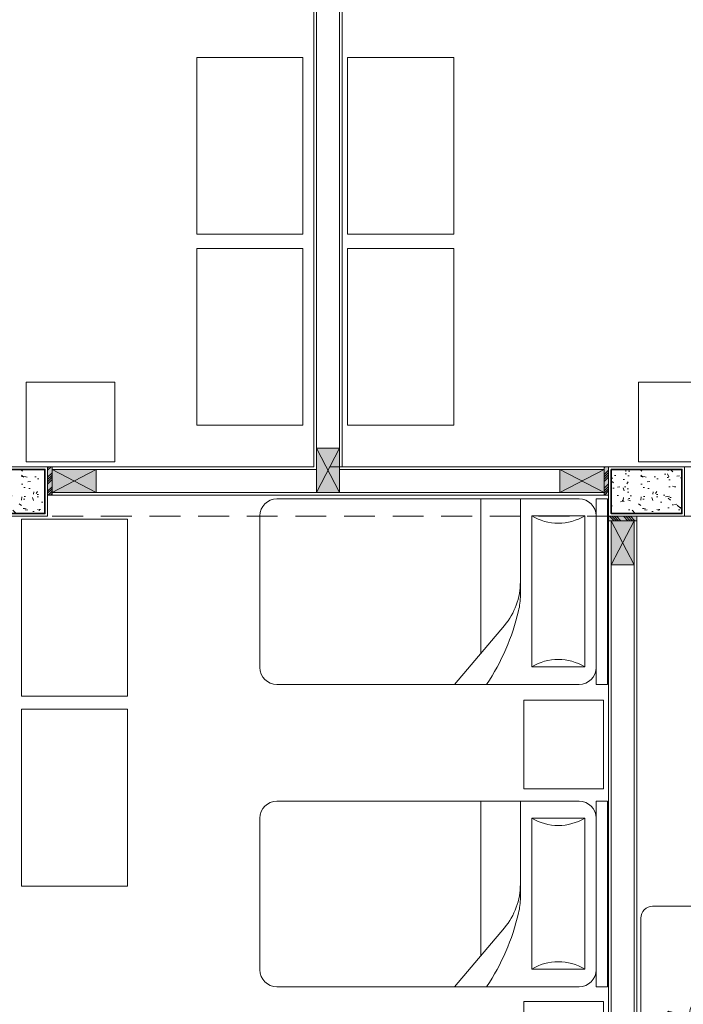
# Model space of a CAD drawing. Header units: millimetres. Extents: x -8931983 to 9630244, y 4 to 18563053.
# Tile 279 of 329: x 349149.36 to 349153.11, y 9282018.98 to 9282024.55. Entities that reach past the tile are written whole.
import ezdxf

# ---------------------------------------------------------------- set-up
doc = ezdxf.new("R2010")
doc.units = ezdxf.units.MM
doc.linetypes.add('CONTINUA', pattern=[0])
doc.linetypes.add('DASHED2', pattern=[0.375, 0.25, -0.125])
for name, color, linetype, lineweight in [('.', 7, 'Continuous', 0), ('0_PROYECCIONES 1', 1, 'DASHED2', 0), ('COLUMNAS', 3, 'Continuous', 35), ('COLUMNETAS TOP', 253, 'Continuous', 0), ('JUNTAS DE DILATACIÓN', 160, 'CONTINUA', 9), ('MURO', 133, 'Continuous', 15), ('TARRAJEO', 32, 'Continuous', 0)]:
    doc.layers.add(name, color=color, linetype=linetype, lineweight=lineweight)
for name, color, linetype, lineweight, true_color in [('0_COLUMNA ACHURADO', 250, 'Continuous', 0, 0x363636), ('LMOBILIARIO', 252, 'Continuous', 5, 0x898989), ('P_MOBILIARIO', 251, 'Continuous', 5, 0x6b6b6b)]:
    doc.layers.add(name, color=color, linetype=linetype, lineweight=lineweight, true_color=true_color)

# ---------------------------------------------------------------- blocks, each defined once
blk = doc.blocks.new('columnas 2do bloque')
at = {"layer": '0_COLUMNA ACHURADO'}
h = blk.add_hatch(dxfattribs=at)
h.set_pattern_fill('AR-CONC', color=256, scale=0.00088, angle=90.00000000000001)
h.set_pattern_definition([(140, (-11261.53227244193, -3104.157211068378), (0.0140263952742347, 0.1603225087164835), [0.016764, -0.184404]), (85.00000000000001, (-11261.53227244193, -3104.157211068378), (-0.1681300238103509, -0.0310142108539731), [0.0134112, -0.1475237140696]), (190.4514447, (-11261.53110357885, -3104.143850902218), (-0.1541036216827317, 0.1293082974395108), [0.014247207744, -0.156719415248]), (136.1842, (-11261.57697644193, -3104.157211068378), (0.0369972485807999, 0.2385495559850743), [0.025146, -0.2766059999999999]), (186.63555761, (-11261.57389336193, -3104.137331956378), (-0.2177349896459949, 0.2089156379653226), [0.0213708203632, -0.2350793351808]), (81.18415117, (-11261.57697644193, -3104.157211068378), (-0.2177349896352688, 0.2089156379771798), [0.0201167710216, -0.2212845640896]), (111, (-11261.56580044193, -3104.134859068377), (0.0899933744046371, 0.1334206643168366), [0.016764, -0.184404]), (56.00000000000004, (-11261.56580044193, -3104.134859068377), (-0.1620854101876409, 0.0543857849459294), [0.0134112, -0.1475232]), (161.451445, (-11261.55830099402, -3104.123740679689), (-0.0720920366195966, 0.1878064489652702), [0.014247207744, -0.1567191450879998]), (127.5, (-11261.53227244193, -3104.157211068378), (-0.0744084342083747, 0.0027179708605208), [0, -0.14573504, 0, -0.1497584, 0, -0.148082]), (97.49999999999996, (-11261.53227244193, -3104.157211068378), (-0.0881589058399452, 0.0588013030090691), [0, -0.08538464, 0, -0.14238224, 0, -0.0564388]), (57.50000000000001, (-11261.53227244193, -3104.207056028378), (0.0050412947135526, 0.1193197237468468), [0, -0.05588, 0, -0.1743456, 0, -0.2313432]), (47.5, (-11261.53227244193, -3104.229408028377), (-0.0223753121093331, 0.1303536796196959), [0, -0.072644, 0, -0.11578336, 0, -0.1642872])])
h.paths.add_polyline_path([(-7.4149999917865, -5.815000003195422), (-7.014999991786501, -5.815000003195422), (-7.014999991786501, -6.065000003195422), (-7.4149999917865, -6.065000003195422)])
h = blk.add_hatch(dxfattribs=at)
h.set_pattern_fill('AR-CONC', color=256, scale=0.00088, angle=90.00000000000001)
h.set_pattern_definition([(140, (-11258.03227244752, -3104.157211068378), (0.0140263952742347, 0.1603225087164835), [0.016764, -0.184404]), (85.00000000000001, (-11258.03227244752, -3104.157211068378), (-0.1681300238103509, -0.0310142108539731), [0.0134112, -0.1475237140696]), (190.4514447, (-11258.03110358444, -3104.143850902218), (-0.1541036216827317, 0.1293082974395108), [0.014247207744, -0.156719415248]), (136.1842, (-11258.07697644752, -3104.157211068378), (0.0369972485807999, 0.2385495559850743), [0.025146, -0.2766059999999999]), (186.63555761, (-11258.07389336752, -3104.137331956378), (-0.2177349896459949, 0.2089156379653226), [0.0213708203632, -0.2350793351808]), (81.18415117, (-11258.07697644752, -3104.157211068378), (-0.2177349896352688, 0.2089156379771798), [0.0201167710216, -0.2212845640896]), (111, (-11258.06580044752, -3104.134859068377), (0.0899933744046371, 0.1334206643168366), [0.016764, -0.184404]), (56.00000000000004, (-11258.06580044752, -3104.134859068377), (-0.1620854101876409, 0.0543857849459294), [0.0134112, -0.1475232]), (161.451445, (-11258.05830099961, -3104.123740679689), (-0.0720920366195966, 0.1878064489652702), [0.014247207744, -0.1567191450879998]), (127.5, (-11258.03227244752, -3104.157211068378), (-0.0744084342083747, 0.0027179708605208), [0, -0.14573504, 0, -0.1497584, 0, -0.148082]), (97.49999999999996, (-11258.03227244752, -3104.157211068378), (-0.0881589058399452, 0.0588013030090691), [0, -0.08538464, 0, -0.14238224, 0, -0.0564388]), (57.50000000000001, (-11258.03227244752, -3104.207056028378), (0.0050412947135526, 0.1193197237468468), [0, -0.05588, 0, -0.1743456, 0, -0.2313432]), (47.5, (-11258.03227244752, -3104.229408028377), (-0.0223753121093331, 0.1303536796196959), [0, -0.072644, 0, -0.11578336, 0, -0.1642872])])
h.paths.add_polyline_path([(-3.814999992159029, -5.815000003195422), (-3.414999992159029, -5.815000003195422), (-3.414999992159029, -6.065000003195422), (-3.814999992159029, -6.065000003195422)])
at = {"layer": 'COLUMNAS', "color": 6}
for points in [[(-7.4149999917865, -5.815000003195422), (-7.014999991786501, -5.815000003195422), (-7.014999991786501, -6.065000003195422), (-7.4149999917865, -6.065000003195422)], [(-3.814999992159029, -5.815000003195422), (-3.414999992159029, -5.815000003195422), (-3.414999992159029, -6.065000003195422), (-3.814999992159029, -6.065000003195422)]]:
    blk.add_lwpolyline(points, close=True, dxfattribs=at)
at = {"layer": 'TARRAJEO'}
for points in [[(-7.4299999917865, -5.800000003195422), (-6.999999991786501, -5.800000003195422), (-6.999999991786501, -6.080000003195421), (-7.4299999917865, -6.080000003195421)], [(-3.829999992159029, -5.800000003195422), (-3.399999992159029, -5.800000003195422), (-3.399999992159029, -6.080000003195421), (-3.829999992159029, -6.080000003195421)]]:
    blk.add_lwpolyline(points, close=True, dxfattribs=at)
blk = doc.blocks.new('escritorio dormitorios')
at = {"layer": 'LMOBILIARIO', "linetype": 'ByBlock', "lineweight": 0}
for p, q in [((-0.6719566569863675, 0.4277131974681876, -11.93087791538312), (0.394994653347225, 0.4286747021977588, -80.12250241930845)), ((-0.7384933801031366, -0.1047885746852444, -80.12250241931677), (-0.7384933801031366, 0.3611764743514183, -80.12250241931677)), ((0.4615313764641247, 0.3621379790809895, -148.3141269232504), (0.4615313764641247, -0.1038270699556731, -148.3141269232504)), ((0.4010044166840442, -0.1700918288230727, -167.5125519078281), (0.1628920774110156, -0.1700918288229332, -167.5125519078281))]:
    blk.add_line(p, q, dxfattribs=at)
at = {"layer": 'LMOBILIARIO', "lineweight": 0}
for p, q in [((-0.3951270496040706, 0.1532118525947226), (-0.323329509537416, 0.228572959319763)), ((-0.323329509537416, 0.228572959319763), (-0.2575105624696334, 0.2716321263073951)), ((-0.2335659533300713, 0.2273609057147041), (-0.2670690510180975, 0.1783140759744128)), ((-0.2575105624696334, 0.2716321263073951), (-0.2335659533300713, 0.2273609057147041)), ((-0.253918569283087, 0.2632566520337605), (-0.2491332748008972, 0.2752198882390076)), ((-0.2491332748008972, 0.2752198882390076), (-0.2192040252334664, 0.2285548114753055)), ((-0.2192040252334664, 0.2285548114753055), (-0.2359585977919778, 0.2213792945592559)), ((-0.2670690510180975, 0.1783140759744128), (-0.3065507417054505, 0.0969653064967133)), ((-0.4298234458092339, 0.0838263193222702), (-0.3951270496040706, 0.1532118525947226)), ((-0.3065507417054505, 0.0969653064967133), (-0.3400538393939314, 0.0479184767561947)), ((-0.3556090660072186, 0.0263858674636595), (-0.3807409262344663, 0.0156225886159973)), ((-0.3400538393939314, 0.0479184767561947), (-0.3556090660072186, 0.0263858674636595)), ((-0.4454623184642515, -0.1834959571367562), (-0.4690877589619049, -0.0268372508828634)), ((-0.4466528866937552, -0.1120601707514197), (-0.4344691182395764, -0.0901404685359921)), ((-0.4344691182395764, -0.0901404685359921), (-0.3764582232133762, -0.0772556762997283)), ((-0.3764582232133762, -0.0772556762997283), (-0.2282081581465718, -0.1030252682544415)), ((0.0876289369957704, -0.0772556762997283), (-0.060621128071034, -0.1030252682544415)), ((0.1456398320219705, -0.0901404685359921), (0.0876289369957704, -0.0772556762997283)), ((0.1578236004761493, -0.1120601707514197), (0.1456398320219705, -0.0901404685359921)), ((-0.3869226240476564, -0.281012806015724), (-0.4454623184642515, -0.1834959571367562)), ((0.0980933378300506, -0.281012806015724), (0.1566330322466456, -0.1834959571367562)), ((-0.4538060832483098, -0.2769700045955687), (-0.4538060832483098, -0.7988042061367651)), ((-0.3893495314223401, -0.2769700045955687), (-0.4538060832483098, -0.2769700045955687)), ((0.1520854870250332, -0.2769700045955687), (0.100520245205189, -0.2769700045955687)), ((0.1520854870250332, -0.7988042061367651), (0.1520854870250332, -0.2769700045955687)), ((-0.3893495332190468, -0.3671635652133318), (-0.3804069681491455, -0.3403494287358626)), ((0.1005202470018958, -0.3671635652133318), (-0.3893495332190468, -0.3671635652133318)), ((-0.3893495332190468, -0.3671635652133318), (0.1005202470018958, -0.3671635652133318)), ((0.1005202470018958, -0.3671635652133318), (0.0915776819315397, -0.3403494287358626)), ((-0.396229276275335, -0.4131937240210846), (-0.4022408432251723, -0.5153387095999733)), ((-0.393979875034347, -0.4106089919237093), (-0.3700125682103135, -0.4058179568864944)), ((-0.3700125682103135, -0.4058179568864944), (-0.2346538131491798, -0.4573571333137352)), ((-0.0477298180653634, -0.4573571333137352), (0.061846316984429, -0.3993755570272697)), ((0.061846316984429, -0.3993755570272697), (0.0919523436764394, -0.4053937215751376)), ((0.0942017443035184, -0.4079784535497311), (0.1005202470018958, -0.5153387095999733)), ((-0.2346538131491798, -0.4573571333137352), (-0.1508602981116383, -0.521781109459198)), ((-0.1508602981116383, -0.521781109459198), (-0.0477298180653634, -0.4573571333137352)), ((-0.4022408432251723, -0.5153387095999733), (-0.3957951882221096, -0.573320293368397)), ((0.1005202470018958, -0.5153387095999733), (0.0940745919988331, -0.573320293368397)), ((-0.3957951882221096, -0.573320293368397), (-0.3775999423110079, -0.5987807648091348)), ((-0.1585240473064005, -0.6086647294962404), (-0.1508602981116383, -0.5990898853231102)), ((-0.143196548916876, -0.6086647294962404), (-0.1508602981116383, -0.5990898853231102)), ((0.0940745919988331, -0.573320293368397), (0.061846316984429, -0.6184170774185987)), ((-0.4538060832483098, -0.6635138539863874), (0.1520854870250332, -0.6635138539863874)), ((-0.4143083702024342, -0.6635138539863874), (-0.4143083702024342, -0.7988042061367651)), ((-0.3404979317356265, -0.6255116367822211), (-0.2944137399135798, -0.6396842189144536)), ((-0.2645745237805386, -0.6422877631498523), (-0.2054146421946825, -0.634896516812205)), ((-0.0371460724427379, -0.6422877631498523), (-0.096305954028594, -0.634896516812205)), ((0.061846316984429, -0.6184170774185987), (-0.0073068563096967, -0.6396842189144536)), ((0.1105779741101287, -0.6635138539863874), (0.1105779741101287, -0.7988042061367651)), ((-0.4143083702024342, -0.7472650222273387), (0.1105779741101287, -0.7472650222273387)), ((-0.4538060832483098, -0.7988042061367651), (0.1520854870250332, -0.7988042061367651))]:
    blk.add_line(p, q, dxfattribs=at)
at = {"layer": 'LMOBILIARIO', "lineweight": 0, "const_width": 0.0140192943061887}
blk.add_lwpolyline([(-0.1571195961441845, 0.2297280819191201), (-0.2425651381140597, 0.3520430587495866)], dxfattribs=at)
at = {"layer": 'LMOBILIARIO', "lineweight": 0}
for points in [[(-0.2491332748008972, 0.2752198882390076), (-0.2266272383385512, 0.2869100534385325), (-0.2005696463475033, 0.310062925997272), (-0.1600287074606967, 0.3064375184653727), (-0.1325128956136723, 0.2702492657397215), (-0.1433653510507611, 0.232620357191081), (-0.1556723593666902, 0.2333461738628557), (-0.1556760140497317, 0.2543325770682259), (-0.1889771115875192, 0.2550620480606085), (-0.2049003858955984, 0.2362494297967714), (-0.1621867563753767, 0.2275579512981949)], [(0.1566330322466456, -0.1834959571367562), (0.1907594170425, -0.032158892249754), (0.1714224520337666, 0.0258226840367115), (0.1520854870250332, 0.096689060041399), (0.1391941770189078, 0.1289010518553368), (0.0811832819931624, 0.1224586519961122), (0.0231723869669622, 0.1224586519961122), (-0.060621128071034, 0.1224586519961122)], [(-0.4298234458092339, 0.0838263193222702), (-0.4532489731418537, 0.0486647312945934), (-0.4638081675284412, 0.0134852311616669), (-0.4690877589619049, -0.0146583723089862), (-0.4690877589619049, -0.0304891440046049)], [(-0.0412841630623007, 0.0580346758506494), (0.0360636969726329, 0.0387074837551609), (0.0811832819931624, 0.0322650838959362), (0.068291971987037, -0.032158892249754), (0.0747376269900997, -0.0836980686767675)], [(-0.3556090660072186, 0.0263858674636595), (-0.3476571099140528, -0.0076224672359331), (-0.3388577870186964, -0.0515968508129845), (-0.3388577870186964, -0.0832584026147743)]]:
    blk.add_lwpolyline(points, dxfattribs=at)
blk.add_lwpolyline([(-0.2563615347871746, 0, 0.0740504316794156), (-0.2473756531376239, -0.060341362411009, 0.0848007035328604), (-0.2234530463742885, -0.10804206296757, 0.1063356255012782), (-0.1850926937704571, -0.1420183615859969, 0.1289554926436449), (-0.1440049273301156, -0.1527945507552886, 0.1289554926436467), (-0.1029171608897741, -0.1420183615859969, 0.1063356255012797), (-0.0645568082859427, -0.10804206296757, 0.0848007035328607), (-0.0406342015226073, -0.060341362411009, 0.0740504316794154), (-0.0316483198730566, 0, 0.0740504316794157), (-0.0406342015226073, 0.0603413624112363, 0.0848007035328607), (-0.0645568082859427, 0.10804206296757, 0.1063356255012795), (-0.1029171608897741, 0.1420183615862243, 0.1289554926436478), (-0.1440049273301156, 0.152794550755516, 0.1289554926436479), (-0.1850926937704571, 0.1420183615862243, 0.106335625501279), (-0.2234530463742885, 0.10804206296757, 0.0848007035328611), (-0.2473756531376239, 0.0603413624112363, 0.0740504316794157)], format="xyb", close=True, dxfattribs=at)
at = {"layer": 'LMOBILIARIO', "linetype": 'ByBlock', "lineweight": 0, "elevation": -80.12250241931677}
blk.add_lwpolyline([(-0.4512819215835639, -0.171325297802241), (-0.6719566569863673, -0.171325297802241, -0.4142135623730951), (-0.7384933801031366, -0.1047885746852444)], format="xyb", dxfattribs=at)
at = {"layer": 'LMOBILIARIO', "linetype": 'ByBlock', "lineweight": 0}
for centre, start, end in [((-0.6719566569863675, 0.3611764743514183, -11.93087791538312), 90, 180.0000000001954), ((0.3949946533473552, 0.3621379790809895, -80.12250241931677), 359.9999999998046, 90), ((0.3949946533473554, -0.1038270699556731, -148.3141269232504), 270, 0)]:
    blk.add_arc(centre, 0.0665367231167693, start, end, dxfattribs=at)
at = {"layer": 'LMOBILIARIO', "lineweight": 0}
for centre, radius, start, end in [((-0.384246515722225, -0.1467479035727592), 0.0713988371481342, 150.9331010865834, 210.9765361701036), ((0.0954172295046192, -0.1467479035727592), 0.0713988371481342, 329.0234638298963, 29.06689891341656), ((-0.4481384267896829, -0.317760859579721), 0.0713988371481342, 341.556360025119, 30.97653617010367), ((0.159309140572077, -0.317760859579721), 0.0713988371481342, 149.0234638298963, 198.4436399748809), ((-0.3934302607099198, -0.4133584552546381), 0.0028038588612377, 101.3043551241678, 176.6318409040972), ((0.0914027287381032, -0.4081431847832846), 0.0028038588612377, 3.3681590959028, 78.695632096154), ((0.0914027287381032, -0.4081431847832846), 0.0028038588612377, 3.3681590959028, 78.695632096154), ((-0.3195102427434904, -0.557267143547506), 0.0713988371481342, 215.5513769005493, 252.9054138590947), ((-0.2142661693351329, -0.5640484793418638), 0.0713988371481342, 277.1214509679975, 321.3260597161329), ((-0.0874544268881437, -0.5640484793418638), 0.0713988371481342, 218.6739402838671, 262.8785490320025), ((-0.2734260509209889, -0.571439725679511), 0.0713988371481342, 252.9054138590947, 277.1214509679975), ((-0.0282945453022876, -0.571439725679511), 0.0713988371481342, 262.8785490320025, 287.0945861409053)]:
    blk.add_arc(centre, radius, start, end, dxfattribs=at)
blk = doc.blocks.new('CAMA DE PLAZA Y MEDIA')
at = {"layer": 'LMOBILIARIO', "linetype": 'ByBlock', "lineweight": 0}
for p, q in [((-2.463999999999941, -0.4739999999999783), (-2.463999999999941, 0.5760000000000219)), ((-2.40000000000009, 0.5760000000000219), (-2.463999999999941, 0.5760000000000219)), ((-2.40000000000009, -0.4739999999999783), (-2.40000000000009, 0.5760000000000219)), ((-2.304000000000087, 0.5760000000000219), (-0.5960000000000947, 0.5760000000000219)), ((-1.971999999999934, 0.5760000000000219), (-1.971999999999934, 0.0311116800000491)), ((-1.747999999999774, 0.5760000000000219), (-1.747999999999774, -0.2980000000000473)), ((-2.035999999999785, 0.4800000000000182), (-2.335999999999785, 0.4800000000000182)), ((-2.335999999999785, -0.3739999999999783), (-2.335999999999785, 0.4800000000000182)), ((-2.035999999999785, -0.3739999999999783), (-2.035999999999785, 0.4800000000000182)), ((-0.5000000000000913, 0.4800000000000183), (-0.500000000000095, -0.3779999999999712)), ((-1.600487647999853, -0.4739999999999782), (-1.881704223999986, -0.1401147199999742)), ((-2.335999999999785, -0.3739999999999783), (-2.035999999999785, -0.3739999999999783)), ((-2.40000000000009, -0.4739999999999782), (-2.463999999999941, -0.4739999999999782)), ((-0.596000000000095, -0.4739999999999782), (-2.304000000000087, -0.4739999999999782))]:
    blk.add_line(p, q, dxfattribs=at)
for centre, radius, start, end in [((-2.304000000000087, 0.4800000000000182), 0.096, 90, 180), ((-0.596000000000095, 0.4800000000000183), 0.096, 0, 90), ((-2.18600000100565, 0.7300000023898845), 0.2915475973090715, 239.0362431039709, 300.963756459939), ((-1.58799999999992, 0.1072591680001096), 0.384, 180, 220.1059299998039), ((-1.58799999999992, 0.0311116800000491), 0.384, 180, 193.3927959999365), ((-0.6947586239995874, 0.2437930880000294), 1.30221216, 193.3927959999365, 213.4501019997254), ((-2.186000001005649, -0.6240000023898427), 0.2915475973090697, 59.03624354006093, 120.9637568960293), ((-2.304000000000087, -0.3779999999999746), 0.096, 180, 270), ((-0.596000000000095, -0.3779999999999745), 0.096, 270, 0)]:
    blk.add_arc(centre, radius, start, end, dxfattribs=at)
blk = doc.blocks.new('BLOQUE EDF 07 PG')
at = {"layer": '.', "true_color": 0xadddf7, "transparency": 33554572}
h = blk.add_hatch(color=141, dxfattribs=at)
h.dxf.hatch_style = 1
h.paths.add_polyline_path([(-6.999999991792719, -5.800000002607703), (-6.974999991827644, -5.800000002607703), (-6.974999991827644, -5.960000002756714), (-6.999999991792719, -5.960000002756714)])
h = blk.add_hatch(color=141, dxfattribs=at)
h.dxf.hatch_style = 1
h.paths.add_polyline_path([(-3.829999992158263, -5.800000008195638), (-3.854999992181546, -5.800000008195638), (-3.854999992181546, -5.96000000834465), (-3.829999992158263, -5.96000000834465)])
h = blk.add_hatch(color=141, dxfattribs=at)
h.dxf.hatch_style = 1
h.paths.add_polyline_path([(-3.83000000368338, -6.08000000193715), (-3.83000000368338, -6.105000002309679), (-3.670000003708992, -6.105000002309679), (-3.670000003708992, -6.08000000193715)])
at = {"layer": 'COLUMNETAS TOP', "true_color": 0xc0c0c0}
for points in [[(-5.479972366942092, -5.945019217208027), (-5.479972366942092, -5.695019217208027), (-5.349972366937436, -5.695019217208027), (-5.349972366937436, -5.945019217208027)], [(-6.974999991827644, -5.815000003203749), (-6.724999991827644, -5.815000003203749), (-6.724999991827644, -5.945000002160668), (-6.974999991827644, -5.945000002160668)], [(-3.854999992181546, -5.815000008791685), (-4.104999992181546, -5.815000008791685), (-4.104999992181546, -5.945000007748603), (-3.854999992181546, -5.945000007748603)], [(-3.81500000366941, -6.105000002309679), (-3.81500000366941, -6.355000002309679), (-3.685000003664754, -6.355000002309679), (-3.685000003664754, -6.105000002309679)]]:
    blk.add_hatch(color=9, dxfattribs=at).paths.add_polyline_path(points)
at = {"layer": 'JUNTAS DE DILATACIÓN'}
h = blk.add_hatch(dxfattribs=at)
h.set_pattern_fill('ANSI34', color=256, scale=0.0029, angle=0.0939636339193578)
h.set_pattern_definition([(45.09396363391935, (-5606.775869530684, -1538.941894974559), (-0.0391281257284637, 0.0389999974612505), []), (45.09396363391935, (-5606.762848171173, -1538.941873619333), (-0.0391281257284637, 0.0389999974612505), []), (45.09396363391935, (-5606.749826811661, -1538.941852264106), (-0.0391281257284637, 0.0389999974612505), []), (45.09396363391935, (-5606.736805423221, -1538.941830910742), (-0.0391281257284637, 0.0389999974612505), [])])
h.paths.add_polyline_path([(-6.999999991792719, -5.800000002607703), (-6.974999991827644, -5.800000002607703), (-6.974999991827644, -5.960000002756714), (-6.999999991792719, -5.960000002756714)])
h = blk.add_hatch(dxfattribs=at)
h.set_pattern_fill('ANSI34', color=256, scale=0.0029, angle=0.0939636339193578)
h.set_pattern_definition([(45.09396363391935, (-5590.775869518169, -1538.941894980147), (-0.0391281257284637, 0.0389999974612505), []), (45.09396363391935, (-5590.762848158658, -1538.941873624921), (-0.0391281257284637, 0.0389999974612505), []), (45.09396363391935, (-5590.749826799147, -1538.941852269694), (-0.0391281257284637, 0.0389999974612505), []), (45.09396363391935, (-5590.736805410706, -1538.94183091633), (-0.0391281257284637, 0.0389999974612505), [])])
h.paths.add_polyline_path([(-3.829999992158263, -5.800000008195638), (-3.854999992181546, -5.800000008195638), (-3.854999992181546, -5.96000000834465), (-3.829999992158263, -5.96000000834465)])
h = blk.add_hatch(dxfattribs=at)
h.set_pattern_fill('ANSI34', color=256, scale=0.0029, angle=90.09396363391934)
h.set_pattern_definition([(135.0939636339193, (1529.311894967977, -5593.025869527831), (-0.0389999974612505, -0.0391281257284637), []), (135.0939636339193, (1529.311873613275, -5593.012848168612), (-0.0389999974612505, -0.0391281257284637), []), (135.0939636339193, (1529.311852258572, -5592.999826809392), (-0.0389999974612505, -0.0391281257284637), []), (135.0939636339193, (1529.311830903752, -5592.986805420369), (-0.0389999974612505, -0.0391281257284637), [])])
h.paths.add_polyline_path([(-3.83000000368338, -6.08000000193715), (-3.83000000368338, -6.105000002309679), (-3.670000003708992, -6.105000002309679), (-3.670000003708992, -6.08000000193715)])
at = {"layer": '0_PROYECCIONES 1', "ltscale": 0.7, "elevation": -20.54863759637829}
blk.add_lwpolyline([(-0.279999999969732, -6.08000000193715), (-0.279999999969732, -5.800000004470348), (-10.5499999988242, -5.800000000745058), (-10.5499999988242, -6.07999999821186)], close=True, dxfattribs=at)
at = {"layer": 'COLUMNETAS TOP'}
for p, q in [((-5.479972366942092, -5.695019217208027, -20.54863759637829), (-5.349972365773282, -5.945019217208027, -20.54863759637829)), ((-5.479972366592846, -5.945019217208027, -20.54863759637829), (-5.349972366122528, -5.695019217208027, -20.54863759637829)), ((-6.724999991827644, -5.815000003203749, 1.6302693e-09), (-6.974999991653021, -5.945000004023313, 1.6302693e-09)), ((-6.974999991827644, -5.815000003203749, 1.6302693e-09), (-6.724999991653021, -5.945000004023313, 1.6302693e-09)), ((-4.104999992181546, -5.815000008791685, 1.6302693e-09), (-3.854999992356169, -5.945000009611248, 1.6302693e-09)), ((-3.854999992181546, -5.815000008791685, 1.6302693e-09), (-4.104999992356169, -5.945000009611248, 1.6302693e-09)), ((-3.81500000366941, -6.355000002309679, -20.54863759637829), (-3.685000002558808, -6.105000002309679, -20.54863759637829)), ((-3.815000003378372, -6.105000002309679, -20.54863759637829), (-3.685000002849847, -6.355000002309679, -20.54863759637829))]:
    blk.add_line(p, q, dxfattribs=at)
for points, elevation in [([(-5.479972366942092, -5.945019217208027), (-5.479972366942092, -5.695019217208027), (-5.349972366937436, -5.695019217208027), (-5.349972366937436, -5.945019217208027)], -20.54863759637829), ([(-6.974999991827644, -5.815000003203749), (-6.724999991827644, -5.815000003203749), (-6.724999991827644, -5.945000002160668), (-6.974999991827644, -5.945000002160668)], 1.6302693e-09), ([(-3.854999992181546, -5.815000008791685), (-4.104999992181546, -5.815000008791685), (-4.104999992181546, -5.945000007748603), (-3.854999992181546, -5.945000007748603)], 1.6302693e-09), ([(-3.81500000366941, -6.105000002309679), (-3.81500000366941, -6.355000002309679), (-3.685000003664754, -6.355000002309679), (-3.685000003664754, -6.105000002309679)], -20.54863759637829)]:
    blk.add_lwpolyline(points, close=True, dxfattribs=dict(at, elevation=elevation))
at = {"layer": 'JUNTAS DE DILATACIÓN'}
for points, elevation in [([(-6.999999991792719, -5.800000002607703), (-6.974999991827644, -5.800000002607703), (-6.974999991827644, -5.960000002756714), (-6.999999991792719, -5.960000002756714)], 1.6302693e-09), ([(-3.829999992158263, -5.800000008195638), (-3.854999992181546, -5.800000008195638), (-3.854999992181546, -5.96000000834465), (-3.829999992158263, -5.96000000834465)], 1.6302693e-09), ([(-3.83000000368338, -6.08000000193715), (-3.83000000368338, -6.105000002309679), (-3.670000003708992, -6.105000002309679), (-3.670000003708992, -6.08000000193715)], -20.54863759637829)]:
    blk.add_lwpolyline(points, close=True, dxfattribs=dict(at, elevation=elevation))
at = {"layer": 'LMOBILIARIO'}
for points, elevation in [([(-5.55683813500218, -3.484639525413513), (-5.55683813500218, -4.484639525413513), (-6.156838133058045, -4.484639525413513), (-6.156838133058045, -3.484639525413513)], 8.474217e-10), ([(-5.305079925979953, -3.484639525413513), (-5.305079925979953, -4.484639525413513), (-4.705079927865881, -4.484639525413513), (-4.705079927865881, -3.484639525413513)], 8.474217e-10), ([(-5.55683813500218, -4.564534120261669), (-5.55683813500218, -5.564534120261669), (-6.156838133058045, -5.564534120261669), (-6.156838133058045, -4.564534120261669)], 8.474217e-10), ([(-5.305079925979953, -4.564534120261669), (-5.305079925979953, -5.564534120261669), (-4.705079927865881, -5.564534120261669), (-4.705079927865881, -4.564534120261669)], 8.474217e-10), ([(-7.12104601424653, -5.772132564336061), (-7.12104601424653, -5.321132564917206), (-6.620046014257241, -5.321132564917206), (-6.620046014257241, -5.772132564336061)], -20.54863759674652), ([(-3.160440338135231, -5.772132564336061), (-3.160440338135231, -5.321132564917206), (-3.661440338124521, -5.321132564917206), (-3.661440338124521, -5.772132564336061)], -20.54863759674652)]:
    blk.add_lwpolyline(points, close=True, dxfattribs=dict(at, elevation=elevation))
at = {"layer": 'LMOBILIARIO', "lineweight": 0}
for points, elevation in [([(-6.548297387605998, -6.096903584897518), (-6.548297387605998, -7.096903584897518), (-7.148297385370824, -7.096903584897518), (-7.148297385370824, -6.096903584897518)], 5.040911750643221), ([(-4.309594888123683, -7.120134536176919), (-3.858594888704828, -7.120134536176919), (-3.858594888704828, -7.621134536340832), (-4.309594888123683, -7.621134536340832)], -1385.343258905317), ([(-6.548297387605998, -7.170915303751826), (-6.548297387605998, -8.170915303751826), (-7.148297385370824, -8.170915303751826), (-7.148297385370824, -7.170915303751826)], 5.040911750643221), ([(-4.309594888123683, -8.823456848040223), (-3.858594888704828, -8.823456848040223), (-3.858594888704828, -9.324456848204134), (-4.309594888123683, -9.324456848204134)], -1385.343258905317)]:
    blk.add_lwpolyline(points, close=True, dxfattribs=dict(at, elevation=elevation))
at = {"layer": 'MURO'}
for p, q in [((-5.479998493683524, -3.105000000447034, -20.54863759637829), (-5.47999910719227, -5.694967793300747, -20.54863759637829)), ((-5.349997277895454, -3.105002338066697, -20.54863759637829), (-5.349971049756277, -5.695019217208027, -20.54863759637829)), ((-6.724999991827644, -5.815030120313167, 1.6302693e-09), (-5.479972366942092, -5.815030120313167, -20.54863759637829)), ((-5.349972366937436, -5.815030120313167, -20.54863759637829), (-4.104999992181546, -5.815030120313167, 1.6302693e-09)), ((-6.724999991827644, -5.945036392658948, 1.6302693e-09), (-4.104999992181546, -5.945000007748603, 1.6302693e-09)), ((-3.815000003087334, -6.355000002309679, -20.54863759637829), (-3.815000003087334, -11.37496172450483, -20.54863759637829)), ((-3.68500000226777, -6.355000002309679, -20.54863759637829), (-3.68503459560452, -11.37496172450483, -20.54863759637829))]:
    blk.add_line(p, q, dxfattribs=at)
at = {"layer": 'TARRAJEO'}
for p, q in [((-5.494998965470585, -3.000000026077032, -20.54863759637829), (-5.494972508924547, -5.799999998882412, -20.54863759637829)), ((-5.334998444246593, -3.000000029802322, -20.54863759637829), (-5.334998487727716, -5.799999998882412, -20.54863759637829)), ((-6.974999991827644, -5.800000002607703, 1.6302693e-09), (-5.494972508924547, -5.799999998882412, -20.54863759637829)), ((-6.974999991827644, -5.960000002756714, 1.6302693e-09), (-6.974999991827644, -5.800000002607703, 1.6302693e-09)), ((-5.334998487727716, -5.799999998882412, -20.54863759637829), (-3.854999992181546, -5.799999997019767, 1.6302693e-09)), ((-3.854999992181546, -5.96000000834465, 1.6302693e-09), (-3.854999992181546, -5.800000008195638, 1.6302693e-09)), ((-6.974999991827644, -5.960000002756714, 1.6302693e-09), (-3.854999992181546, -5.96000000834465, 1.6302693e-09)), ((-3.83000000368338, -11.65000000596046, -20.54863759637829), (-3.83000000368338, -6.08000000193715, -20.54863759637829)), ((-3.670000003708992, -11.65000000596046, -20.54863759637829), (-3.670000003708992, -6.08000000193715, -20.54863759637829))]:
    blk.add_line(p, q, dxfattribs=at)
at = {"layer": 'LMOBILIARIO', "rotation": 89.99999999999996}
blk.add_blockref('escritorio dormitorios', (-3.21873809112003, -8.747150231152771, 61.60457737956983), dxfattribs=at)
at = {"layer": 'MURO'}
blk.add_blockref('columnas 2do bloque', (0, 0, 1.6302693e-09), dxfattribs=at)
at = {"layer": 'P_MOBILIARIO', "lineweight": 0, "xscale": -1}
for p in [(-6.300246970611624, -6.55727513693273, -679.8768547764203), (-6.300246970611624, -8.266956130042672, -679.8768547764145)]:
    blk.add_blockref('CAMA DE PLAZA Y MEDIA', p, dxfattribs=at)

msp = doc.modelspace()

# ---------------------------------------------------------------- block references
at = {"lineweight": 5}
msp.add_blockref('BLOQUE EDF 07 PG', (349156.5146963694, 9282027.82441095, -3.2605385e-09), dxfattribs=at)

doc.saveas('drawing.dxf')
